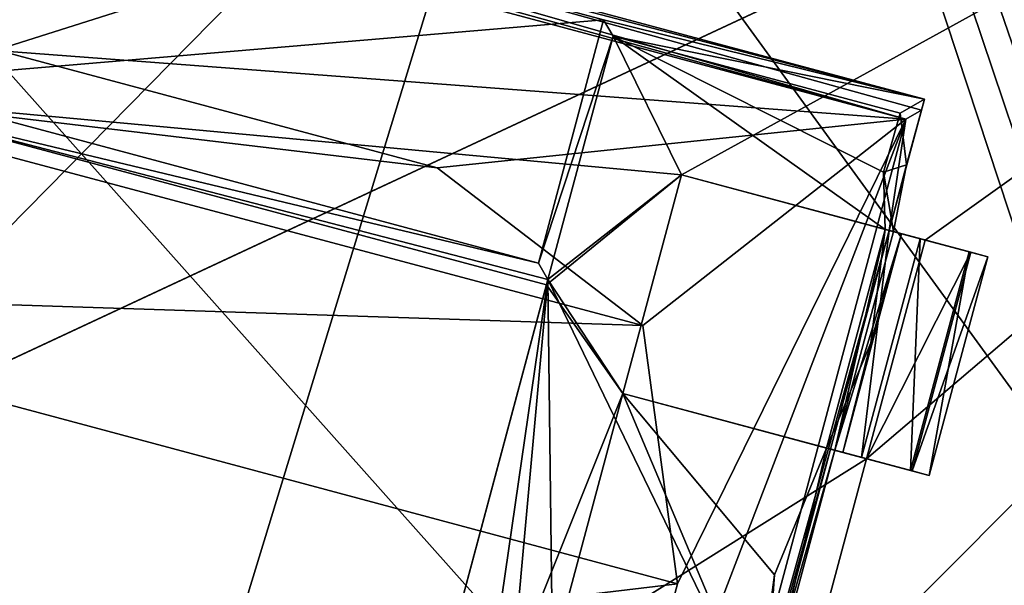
# Model space of a CAD drawing. Header units: millimetres. Extents: x -78 to 78, y -78 to 78.
# Tile 411 of 449: x 16.96 to 19.13, y 63.88 to 65.13. Entities that reach past the tile are written whole.
import ezdxf

# ---------------------------------------------------------------- set-up
doc = ezdxf.new("R2010")
doc.units = ezdxf.units.MM
doc.header["$LTSCALE"] = 41.718519
for name, color, linetype in [('1056', 7, 'CONTINUOUS'), ('1098', 7, 'CONTINUOUS'), ('1196', 7, 'CONTINUOUS'), ('1745', 7, 'CONTINUOUS'), ('1749', 7, 'CONTINUOUS'), ('1756', 7, 'CONTINUOUS'), ('1769', 7, 'CONTINUOUS'), ('203', 7, 'CONTINUOUS'), ('241', 7, 'CONTINUOUS'), ('251', 7, 'CONTINUOUS'), ('257', 7, 'CONTINUOUS'), ('258', 7, 'CONTINUOUS'), ('260', 7, 'CONTINUOUS'), ('2704', 7, 'CONTINUOUS'), ('2720', 7, 'CONTINUOUS'), ('3373', 7, 'CONTINUOUS'), ('3411', 7, 'CONTINUOUS'), ('3439', 7, 'CONTINUOUS'), ('3461', 7, 'CONTINUOUS'), ('3467', 7, 'CONTINUOUS'), ('3469', 7, 'CONTINUOUS'), ('3491', 7, 'CONTINUOUS'), ('3492', 7, 'CONTINUOUS'), ('3497', 7, 'CONTINUOUS'), ('3516', 7, 'CONTINUOUS'), ('3519', 7, 'CONTINUOUS'), ('3543', 7, 'CONTINUOUS'), ('3544', 7, 'CONTINUOUS'), ('3569', 7, 'CONTINUOUS'), ('3593', 7, 'CONTINUOUS'), ('3594', 7, 'CONTINUOUS'), ('3597', 7, 'CONTINUOUS'), ('3621', 7, 'CONTINUOUS'), ('3622', 7, 'CONTINUOUS'), ('3624', 7, 'CONTINUOUS'), ('3647', 7, 'CONTINUOUS'), ('3649', 7, 'CONTINUOUS'), ('3701', 7, 'CONTINUOUS')]:
    doc.layers.add(name, color=color, linetype=linetype)

msp = doc.modelspace()

# ---------------------------------------------------------------- linework, layer by layer
at = {"layer": '1056', "color": 7, "linetype": 'CONTINUOUS'}
msp.add_3dface([(19.5246, 64.7531, 23.2), (18.6964, 61.6621, 23.2), (19.7467, 62.6474, 23.2), (19.5246, 64.7531, 23.2)], dxfattribs=at)
at = {"layer": '1098', "color": 7, "linetype": 'CONTINUOUS'}
for points in [[(19.5246, 64.7531, 22.2), (18.6964, 61.6621, 22.2), (19.5246, 64.7531, 23.2), (19.5246, 64.7531, 22.2)], [(18.6964, 61.6621, 22.2), (18.6964, 61.6621, 23.2), (19.5246, 64.7531, 23.2), (18.6964, 61.6621, 22.2)]]:
    msp.add_3dface(points, dxfattribs=at)
at = {"layer": '1196', "color": 7, "linetype": 'CONTINUOUS'}
msp.add_3dface([(19.4126, 61.5557, 22.2), (18.6964, 61.6621, 22.2), (19.5246, 64.7531, 22.2), (19.4126, 61.5557, 22.2)], dxfattribs=at)
at = {"layer": '1745', "linetype": 'CONTINUOUS'}
for points in [[(23.0088, 52.9929, 28.7), (15.8595, 74.6681, 28.7), (12.7666, 56.3438, 28.7), (23.0088, 52.9929, 28.7)], [(38.1672, 66.1075, 28.7), (15.8595, 74.6681, 28.7), (24.936, 50.8549, 28.7), (38.1672, 66.1075, 28.7)], [(24.936, 50.8549, 28.7), (15.8595, 74.6681, 28.7), (23.362, 52.8149, 28.7), (24.936, 50.8549, 28.7)], [(23.362, 52.8149, 28.7), (15.8595, 74.6681, 28.7), (23.1879, 52.9089, 28.7), (23.362, 52.8149, 28.7)], [(23.1879, 52.9089, 28.7), (15.8595, 74.6681, 28.7), (23.0088, 52.9929, 28.7), (23.1879, 52.9089, 28.7)]]:
    msp.add_3dface(points, dxfattribs=at)
at = {"layer": '1749', "linetype": 'CONTINUOUS'}
msp.add_3dface([(37.6718, 65.2494, 19.2), (37.5584, 65.0531, 25.7174), (15.617, 73.4755, 25.7174), (37.6718, 65.2494, 19.2)], dxfattribs=at)
at = {"layer": '1756', "linetype": 'CONTINUOUS'}
for points in [[(37.5584, 65.0531, 25.7174), (15.511, 72.9864, 26.2), (15.617, 73.4755, 25.7174), (37.5584, 65.0531, 25.7174)], [(37.3081, 64.6196, 26.2), (15.511, 72.9864, 26.2), (37.5584, 65.0531, 25.7174), (37.3081, 64.6196, 26.2)]]:
    msp.add_3dface(points, dxfattribs=at)
at = {"layer": '1769', "linetype": 'CONTINUOUS'}
for points in [[(24.562, 60.6528, 26.2), (10.0938, 72.6977, 26.2), (15.511, 72.9864, 26.2), (24.562, 60.6528, 26.2)], [(27.6073, 68.005, 26.2), (24.562, 60.6528, 26.2), (15.511, 72.9864, 26.2), (27.6073, 68.005, 26.2)], [(37.3081, 64.6196, 26.2), (27.6073, 68.005, 26.2), (15.511, 72.9864, 26.2), (37.3081, 64.6196, 26.2)], [(9.0551, 64.8079, 26.2), (10.0938, 72.6977, 26.2), (22.9916, 58.2182, 26.2), (9.0551, 64.8079, 26.2)], [(10.0938, 72.6977, 26.2), (24.562, 60.6528, 26.2), (22.9916, 58.2182, 26.2), (10.0938, 72.6977, 26.2)], [(9.0551, 64.8079, 26.2), (22.9916, 58.2182, 26.2), (20.6607, 56.4893, 26.2), (9.0551, 64.8079, 26.2)], [(9.0551, 64.8079, 26.2), (20.6607, 56.4893, 26.2), (9.1978, 61.9142, 26.2), (9.0551, 64.8079, 26.2)]]:
    msp.add_3dface(points, dxfattribs=at)
at = {"layer": '203', "linetype": 'CONTINUOUS'}
for points in [[(14.2327, 63.88, 2.1264), (17.1923, 62.9752, 3.2), (14.8367, 66.8021, 1.8922), (14.2327, 63.88, 2.1264)], [(17.1923, 62.9752, 3.2), (18.061, 65.8164, 3.2), (14.8367, 66.8021, 1.8922), (17.1923, 62.9752, 3.2)]]:
    msp.add_3dface(points, dxfattribs=at)
at = {"layer": '241', "linetype": 'CONTINUOUS'}
msp.add_3dface([(18.061, 65.8164, 3.2), (21.8308, 64.6638, 3.2), (22.8166, 67.8881, 1.8922), (18.061, 65.8164, 3.2)], dxfattribs=at)
at = {"layer": '251', "linetype": 'CONTINUOUS'}
for points in [[(18.061, 65.8164, 1.2), (15.7108, 63.4281, 0.769), (16.5795, 66.2693, 0.769), (18.061, 65.8164, 1.2)], [(17.1923, 62.9752, 1.2), (15.7108, 63.4281, 0.769), (18.061, 65.8164, 1.2), (17.1923, 62.9752, 1.2)]]:
    msp.add_3dface(points, dxfattribs=at)
at = {"layer": '257', "linetype": 'CONTINUOUS'}
for points in [[(17.1923, 62.9752, 3.2), (20.9622, 61.8226, 3.2), (18.061, 65.8164, 3.2), (17.1923, 62.9752, 3.2)], [(20.9622, 61.8226, 3.2), (21.8308, 64.6638, 3.2), (18.061, 65.8164, 3.2), (20.9622, 61.8226, 3.2)]]:
    msp.add_3dface(points, dxfattribs=at)
at = {"layer": '258', "linetype": 'CONTINUOUS'}
for points in [[(20.9622, 61.8226, 1.2), (17.1923, 62.9752, 1.2), (18.061, 65.8164, 1.2), (20.9622, 61.8226, 1.2)], [(21.8308, 64.6638, 1.2), (20.9622, 61.8226, 1.2), (18.061, 65.8164, 1.2), (21.8308, 64.6638, 1.2)]]:
    msp.add_3dface(points, dxfattribs=at)
at = {"layer": '260', "linetype": 'CONTINUOUS'}
for points in [[(21.8308, 64.6638, 1.2), (18.061, 65.8164, 1.2), (18.5139, 67.2979, 0.769), (21.8308, 64.6638, 1.2)], [(21.8308, 64.6638, 1.2), (18.5139, 67.2979, 0.769), (22.2838, 66.1453, 0.769), (21.8308, 64.6638, 1.2)]]:
    msp.add_3dface(points, dxfattribs=at)
at = {"layer": '2704', "linetype": 'CONTINUOUS'}
for points in [[(16.5779, 64.9605, 21.67), (21.6494, 66.5675, 21.67), (16.4414, 65.3203, 21.67), (16.5779, 64.9605, 21.67)], [(21.6494, 66.5675, 21.67), (16.5779, 64.9605, 21.67), (18.4215, 64.7897, 21.67), (21.6494, 66.5675, 21.67)], [(32.3051, 59.1177, 21.67), (21.6494, 66.5675, 21.67), (18.2606, 62.0376, 21.67), (32.3051, 59.1177, 21.67)], [(21.6494, 66.5675, 21.67), (18.3901, 62.5206, 21.67), (18.2606, 62.0376, 21.67), (21.6494, 66.5675, 21.67)], [(18.3901, 62.5206, 21.67), (21.6494, 66.5675, 21.67), (18.5453, 63.1001, 21.67), (18.3901, 62.5206, 21.67)], [(18.9595, 64.6456, 21.67), (21.6494, 66.5675, 21.67), (18.4215, 64.7897, 21.67), (18.9595, 64.6456, 21.67)], [(18.5453, 63.1001, 21.67), (21.6494, 66.5675, 21.67), (18.6748, 63.5831, 21.67), (18.5453, 63.1001, 21.67)], [(18.6748, 63.5831, 21.67), (21.6494, 66.5675, 21.67), (18.83, 64.1627, 21.67), (18.6748, 63.5831, 21.67)], [(21.6494, 66.5675, 21.67), (18.9595, 64.6456, 21.67), (18.83, 64.1627, 21.67), (21.6494, 66.5675, 21.67)], [(16.5779, 64.9605, 21.67), (18.1234, 64.5464, 21.67), (18.4215, 64.7897, 21.67), (16.5779, 64.9605, 21.67)], [(18.4215, 64.7897, 21.67), (18.1234, 64.5464, 21.67), (18.2921, 64.3068, 21.67), (18.4215, 64.7897, 21.67)], [(18.1234, 64.5464, 21.67), (17.5862, 62.5416, 21.67), (18.2921, 64.3068, 21.67), (18.1234, 64.5464, 21.67)], [(17.5862, 62.5416, 21.67), (18.1368, 63.7272, 21.67), (18.2921, 64.3068, 21.67), (17.5862, 62.5416, 21.67)], [(18.2921, 64.3068, 21.67), (18.1368, 63.7272, 21.67), (18.83, 64.1627, 21.67), (18.2921, 64.3068, 21.67)], [(18.1368, 63.7272, 21.67), (18.6748, 63.5831, 21.67), (18.83, 64.1627, 21.67), (18.1368, 63.7272, 21.67)]]:
    msp.add_3dface(points, dxfattribs=at)
at = {"layer": '2720', "linetype": 'CONTINUOUS'}
for points in [[(-21.6495, 66.5675, 20.074), (21.6343, 66.5724, 20.074), (10.8681, 61.5473, 20.074), (-21.6495, 66.5675, 20.074)], [(21.6343, 66.5724, 20.074), (41.111, 56.6556, 20.074), (10.8681, 61.5473, 20.074), (21.6343, 66.5724, 20.074)]]:
    msp.add_3dface(points, dxfattribs=at)
at = {"layer": '3373', "linetype": 'CONTINUOUS'}
for points in [[(17.583, 62.5298, 21.845), (18.1234, 64.5464, 21.67), (18.1266, 64.5582, 21.845), (17.583, 62.5298, 21.845)], [(17.5862, 62.5416, 21.67), (18.1234, 64.5464, 21.67), (17.583, 62.5298, 21.845), (17.5862, 62.5416, 21.67)]]:
    msp.add_3dface(points, dxfattribs=at)
at = {"layer": '3411', "linetype": 'CONTINUOUS'}
for points in [[(18.1055, 64.5946, 22.27), (16.5779, 64.9605, 21.67), (16.6175, 64.9933, 22.27), (18.1055, 64.5946, 22.27)], [(18.1234, 64.5464, 21.67), (16.5779, 64.9605, 21.67), (18.1266, 64.5582, 21.845), (18.1234, 64.5464, 21.67)], [(18.1266, 64.5582, 21.845), (16.5779, 64.9605, 21.67), (18.1055, 64.5946, 22.27), (18.1266, 64.5582, 21.845)]]:
    msp.add_3dface(points, dxfattribs=at)
at = {"layer": '3439', "linetype": 'CONTINUOUS'}
for points in [[(18.2705, 65.0955, 21.845), (18.1055, 64.5946, 22.27), (18.2495, 65.1319, 22.27), (18.2705, 65.0955, 21.845)], [(18.1266, 64.5582, 21.845), (18.1055, 64.5946, 22.27), (18.2705, 65.0955, 21.845), (18.1266, 64.5582, 21.845)]]:
    msp.add_3dface(points, dxfattribs=at)
at = {"layer": '3461', "linetype": 'CONTINUOUS'}
for points in [[(18.83, 64.1627, 21.67), (18.9595, 64.6456, 21.67), (19.0602, 64.6186, 21.7623), (18.83, 64.1627, 21.67)], [(18.9307, 64.1357, 21.7623), (18.83, 64.1627, 21.67), (19.0602, 64.6186, 21.7623), (18.9307, 64.1357, 21.7623)], [(19.0977, 64.6086, 21.896), (18.9307, 64.1357, 21.7623), (19.0602, 64.6186, 21.7623), (19.0977, 64.6086, 21.896)], [(18.9683, 64.1256, 21.896), (18.9307, 64.1357, 21.7623), (19.0977, 64.6086, 21.896), (18.9683, 64.1256, 21.896)]]:
    msp.add_3dface(points, dxfattribs=at)
at = {"layer": '3467', "linetype": 'CONTINUOUS'}
for points in [[(18.2495, 65.1319, 22.27), (16.6175, 64.9933, 22.27), (16.7615, 65.5307, 22.27), (18.2495, 65.1319, 22.27)], [(18.1055, 64.5946, 22.27), (16.6175, 64.9933, 22.27), (18.2495, 65.1319, 22.27), (18.1055, 64.5946, 22.27)]]:
    msp.add_3dface(points, dxfattribs=at)
at = {"layer": '3469', "linetype": 'CONTINUOUS'}
for points in [[(18.4215, 64.7897, 21.845), (18.1266, 64.5582, 21.845), (18.2705, 65.0955, 21.845), (18.4215, 64.7897, 21.845)], [(18.9045, 64.9257, 21.845), (18.8674, 64.7956, 21.845), (18.2705, 65.0955, 21.845), (18.9045, 64.9257, 21.845)], [(18.8674, 64.7956, 21.845), (18.8716, 64.6692, 21.845), (18.2705, 65.0955, 21.845), (18.8674, 64.7956, 21.845)], [(18.8716, 64.6692, 21.845), (18.4215, 64.7897, 21.845), (18.2705, 65.0955, 21.845), (18.8716, 64.6692, 21.845)], [(18.2921, 64.3068, 21.845), (18.1266, 64.5582, 21.845), (18.4215, 64.7897, 21.845), (18.2921, 64.3068, 21.845)], [(17.583, 62.5298, 21.845), (18.1266, 64.5582, 21.845), (17.8521, 62.6647, 21.845), (17.583, 62.5298, 21.845)], [(17.8521, 62.6647, 21.845), (18.1266, 64.5582, 21.845), (18.0074, 63.2443, 21.845), (17.8521, 62.6647, 21.845)], [(18.0074, 63.2443, 21.845), (18.1266, 64.5582, 21.845), (18.1368, 63.7272, 21.845), (18.0074, 63.2443, 21.845)], [(18.1266, 64.5582, 21.845), (18.5869, 63.6066, 21.8612), (18.1368, 63.7272, 21.845), (18.1266, 64.5582, 21.845)], [(18.5869, 63.6066, 21.8612), (18.1266, 64.5582, 21.845), (18.2921, 64.3068, 21.845), (18.5869, 63.6066, 21.8612)], [(18.742, 64.1863, 21.845), (18.6269, 63.9065, 21.845), (18.2921, 64.3068, 21.845), (18.742, 64.1863, 21.845)], [(18.6269, 63.9065, 21.845), (18.5869, 63.6066, 21.8612), (18.2921, 64.3068, 21.845), (18.6269, 63.9065, 21.845)]]:
    msp.add_3dface(points, dxfattribs=at)
at = {"layer": '3491', "linetype": 'CONTINUOUS'}
for points in [[(18.2921, 64.3068, 21.67), (18.83, 64.1627, 21.67), (18.9307, 64.1357, 21.7623), (18.2921, 64.3068, 21.67)], [(18.2921, 64.3068, 21.845), (18.2921, 64.3068, 21.67), (18.9307, 64.1357, 21.7623), (18.2921, 64.3068, 21.845)], [(18.742, 64.1863, 21.845), (18.2921, 64.3068, 21.845), (18.9307, 64.1357, 21.7623), (18.742, 64.1863, 21.845)], [(18.7781, 64.1766, 22.1557), (18.742, 64.1863, 21.845), (18.9683, 64.1256, 21.896), (18.7781, 64.1766, 22.1557)], [(18.9683, 64.1256, 21.896), (18.742, 64.1863, 21.845), (18.9307, 64.1357, 21.7623), (18.9683, 64.1256, 21.896)], [(18.7509, 64.1838, 22.6698), (18.7605, 64.1813, 22.4493), (18.8192, 64.1656, 22.652), (18.7509, 64.1838, 22.6698)], [(18.7605, 64.1813, 22.4493), (18.7781, 64.1766, 22.1557), (18.9683, 64.1256, 22.421), (18.7605, 64.1813, 22.4493)], [(18.8192, 64.1656, 22.652), (18.7605, 64.1813, 22.4493), (18.9275, 64.1365, 22.5598), (18.8192, 64.1656, 22.652)], [(18.9275, 64.1365, 22.5598), (18.7605, 64.1813, 22.4493), (18.9683, 64.1256, 22.421), (18.9275, 64.1365, 22.5598)], [(18.9683, 64.1256, 22.421), (18.7781, 64.1766, 22.1557), (18.9683, 64.1256, 21.896), (18.9683, 64.1256, 22.421)]]:
    msp.add_3dface(points, dxfattribs=at)
at = {"layer": '3492', "linetype": 'CONTINUOUS'}
for points in [[(18.9595, 64.6456, 21.67), (18.4215, 64.7897, 21.67), (18.4215, 64.7897, 21.845), (18.9595, 64.6456, 21.67)], [(18.9595, 64.6456, 21.67), (18.4215, 64.7897, 21.845), (19.0602, 64.6186, 21.7623), (18.9595, 64.6456, 21.67)], [(18.4215, 64.7897, 21.845), (18.8716, 64.6692, 21.845), (19.0602, 64.6186, 21.7623), (18.4215, 64.7897, 21.845)], [(18.8716, 64.6692, 21.845), (19.0977, 64.6086, 21.896), (19.0602, 64.6186, 21.7623), (18.8716, 64.6692, 21.845)], [(19.0977, 64.6086, 21.896), (18.8716, 64.6692, 21.845), (18.9075, 64.6595, 22.1542), (19.0977, 64.6086, 21.896)], [(18.8899, 64.6642, 22.4493), (18.8804, 64.6668, 22.6698), (19.0569, 64.6195, 22.5598), (18.8899, 64.6642, 22.4493)], [(19.0569, 64.6195, 22.5598), (18.8804, 64.6668, 22.6698), (18.9486, 64.6485, 22.652), (19.0569, 64.6195, 22.5598)], [(19.0977, 64.6086, 22.421), (18.8899, 64.6642, 22.4493), (19.0569, 64.6195, 22.5598), (19.0977, 64.6086, 22.421)], [(18.8899, 64.6642, 22.4493), (19.0977, 64.6086, 22.421), (18.9075, 64.6595, 22.1542), (18.8899, 64.6642, 22.4493)], [(19.0977, 64.6086, 22.421), (19.0977, 64.6086, 21.896), (18.9075, 64.6595, 22.1542), (19.0977, 64.6086, 22.421)]]:
    msp.add_3dface(points, dxfattribs=at)
at = {"layer": '3497', "linetype": 'CONTINUOUS'}
for points in [[(16.0602, 65.733, 22.47), (18.958, 64.9566, 22.47), (16.7615, 65.5307, 22.27), (16.0602, 65.733, 22.47)], [(18.958, 64.9566, 22.47), (18.2495, 65.1319, 22.27), (16.7615, 65.5307, 22.27), (18.958, 64.9566, 22.47)], [(18.958, 64.9566, 22.47), (18.2705, 65.0955, 21.845), (18.2495, 65.1319, 22.27), (18.958, 64.9566, 22.47)], [(18.958, 64.9566, 22.47), (18.9045, 64.9257, 21.845), (18.2705, 65.0955, 21.845), (18.958, 64.9566, 22.47)]]:
    msp.add_3dface(points, dxfattribs=at)
at = {"layer": '3516', "linetype": 'CONTINUOUS'}
for points in [[(18.4215, 64.7897, 21.67), (18.2921, 64.3068, 21.67), (18.4215, 64.7897, 21.845), (18.4215, 64.7897, 21.67)], [(18.2921, 64.3068, 21.67), (18.2921, 64.3068, 21.845), (18.4215, 64.7897, 21.845), (18.2921, 64.3068, 21.67)]]:
    msp.add_3dface(points, dxfattribs=at)
at = {"layer": '3519', "linetype": 'CONTINUOUS'}
for points in [[(18.958, 64.9566, 22.47), (18.9185, 64.8119, 22.46), (18.9045, 64.9257, 21.845), (18.958, 64.9566, 22.47)], [(18.9045, 64.9257, 21.845), (18.9185, 64.8119, 22.46), (18.8674, 64.7956, 21.845), (18.9045, 64.9257, 21.845)], [(18.9185, 64.8119, 22.46), (18.8899, 64.6642, 22.4493), (18.8674, 64.7956, 21.845), (18.9185, 64.8119, 22.46)], [(18.8674, 64.7956, 21.845), (18.8899, 64.6642, 22.4493), (18.8716, 64.6692, 21.845), (18.8674, 64.7956, 21.845)], [(18.8716, 64.6692, 21.845), (18.7605, 64.1813, 22.4493), (18.742, 64.1863, 21.845), (18.8716, 64.6692, 21.845)], [(18.8899, 64.6642, 22.4493), (18.7605, 64.1813, 22.4493), (18.8716, 64.6692, 21.845), (18.8899, 64.6642, 22.4493)], [(18.7605, 64.1813, 22.4493), (18.6052, 63.6017, 22.4493), (18.742, 64.1863, 21.845), (18.7605, 64.1813, 22.4493)], [(18.742, 64.1863, 21.845), (18.6052, 63.6017, 22.4493), (18.6269, 63.9065, 21.845), (18.742, 64.1863, 21.845)], [(18.6269, 63.9065, 21.845), (18.6052, 63.6017, 22.4493), (18.5869, 63.6066, 21.8612), (18.6269, 63.9065, 21.845)]]:
    msp.add_3dface(points, dxfattribs=at)
at = {"layer": '3543', "linetype": 'CONTINUOUS'}
for points in [[(18.7605, 64.1813, 22.4493), (18.8899, 64.6642, 22.4493), (18.9075, 64.6595, 22.1542), (18.7605, 64.1813, 22.4493)], [(18.7781, 64.1766, 22.1557), (18.7605, 64.1813, 22.4493), (18.9075, 64.6595, 22.1542), (18.7781, 64.1766, 22.1557)], [(18.7781, 64.1766, 22.1557), (18.9075, 64.6595, 22.1542), (18.8398, 64.4189, 21.9003), (18.7781, 64.1766, 22.1557)], [(18.9075, 64.6595, 22.1542), (18.8716, 64.6692, 21.845), (18.8398, 64.4189, 21.9003), (18.9075, 64.6595, 22.1542)], [(18.742, 64.1863, 21.845), (18.7781, 64.1766, 22.1557), (18.8398, 64.4189, 21.9003), (18.742, 64.1863, 21.845)]]:
    msp.add_3dface(points, dxfattribs=at)
at = {"layer": '3544', "linetype": 'CONTINUOUS'}
for points in [[(18.9683, 64.1256, 22.421), (18.9683, 64.1256, 21.896), (19.0977, 64.6086, 22.421), (18.9683, 64.1256, 22.421)], [(18.9683, 64.1256, 21.896), (19.0977, 64.6086, 21.896), (19.0977, 64.6086, 22.421), (18.9683, 64.1256, 21.896)]]:
    msp.add_3dface(points, dxfattribs=at)
at = {"layer": '3569', "linetype": 'CONTINUOUS'}
for points in [[(18.7509, 64.1838, 22.6698), (18.5957, 63.6043, 22.6698), (18.7605, 64.1813, 22.4493), (18.7509, 64.1838, 22.6698)], [(18.5957, 63.6043, 22.6698), (18.6052, 63.6017, 22.4493), (18.7605, 64.1813, 22.4493), (18.5957, 63.6043, 22.6698)]]:
    msp.add_3dface(points, dxfattribs=at)
at = {"layer": '3593', "linetype": 'CONTINUOUS'}
msp.add_3dface([(18.8716, 64.6692, 21.845), (18.742, 64.1863, 21.845), (18.8398, 64.4189, 21.9003), (18.8716, 64.6692, 21.845)], dxfattribs=at)
at = {"layer": '3594', "linetype": 'CONTINUOUS'}
for points in [[(18.8192, 64.1656, 22.652), (18.9275, 64.1365, 22.5598), (18.9486, 64.6485, 22.652), (18.8192, 64.1656, 22.652)], [(18.9275, 64.1365, 22.5598), (19.0569, 64.6195, 22.5598), (18.9486, 64.6485, 22.652), (18.9275, 64.1365, 22.5598)], [(18.9275, 64.1365, 22.5598), (18.9683, 64.1256, 22.421), (19.0569, 64.6195, 22.5598), (18.9275, 64.1365, 22.5598)], [(18.9683, 64.1256, 22.421), (19.0977, 64.6086, 22.421), (19.0569, 64.6195, 22.5598), (18.9683, 64.1256, 22.421)]]:
    msp.add_3dface(points, dxfattribs=at)
at = {"layer": '3597', "linetype": 'CONTINUOUS'}
for points in [[(18.9515, 64.9324, 22.67), (18.9173, 64.9127, 23.47), (18.8804, 64.6668, 22.6698), (18.9515, 64.9324, 22.67)], [(18.9173, 64.9127, 23.47), (18.0906, 61.8274, 23.47), (18.8804, 64.6668, 22.6698), (18.9173, 64.9127, 23.47)], [(18.8804, 64.6668, 22.6698), (18.0906, 61.8274, 23.47), (18.7509, 64.1838, 22.6698), (18.8804, 64.6668, 22.6698)], [(18.7509, 64.1838, 22.6698), (18.0906, 61.8274, 23.47), (18.5957, 63.6043, 22.6698), (18.7509, 64.1838, 22.6698)]]:
    msp.add_3dface(points, dxfattribs=at)
at = {"layer": '3621', "linetype": 'CONTINUOUS'}
for points in [[(18.7509, 64.1838, 22.6698), (18.8192, 64.1656, 22.652), (18.8804, 64.6668, 22.6698), (18.7509, 64.1838, 22.6698)], [(18.8192, 64.1656, 22.652), (18.9486, 64.6485, 22.652), (18.8804, 64.6668, 22.6698), (18.8192, 64.1656, 22.652)]]:
    msp.add_3dface(points, dxfattribs=at)
at = {"layer": '3622', "linetype": 'CONTINUOUS'}
for points in [[(18.9515, 64.9324, 22.67), (18.8804, 64.6668, 22.6698), (18.958, 64.9566, 22.47), (18.9515, 64.9324, 22.67)], [(18.958, 64.9566, 22.47), (18.8804, 64.6668, 22.6698), (18.9185, 64.8119, 22.46), (18.958, 64.9566, 22.47)], [(18.9185, 64.8119, 22.46), (18.8804, 64.6668, 22.6698), (18.8899, 64.6642, 22.4493), (18.9185, 64.8119, 22.46)]]:
    msp.add_3dface(points, dxfattribs=at)
at = {"layer": '3624', "linetype": 'CONTINUOUS'}
for points in [[(16.0602, 65.733, 22.67), (18.9515, 64.9324, 22.67), (16.0602, 65.733, 22.47), (16.0602, 65.733, 22.67)], [(16.0602, 65.733, 22.47), (18.9515, 64.9324, 22.67), (18.958, 64.9566, 22.47), (16.0602, 65.733, 22.47)]]:
    msp.add_3dface(points, dxfattribs=at)
at = {"layer": '3647', "linetype": 'CONTINUOUS'}
for points in [[(18.9173, 64.9127, 23.47), (16.6229, 65.5275, 23.47), (16.9162, 65.0637, 23.47), (18.9173, 64.9127, 23.47)], [(17.8821, 64.8049, 23.47), (18.9173, 64.9127, 23.47), (16.9162, 65.0637, 23.47), (17.8821, 64.8049, 23.47)], [(18.3365, 64.4571, 23.47), (18.9173, 64.9127, 23.47), (17.8821, 64.8049, 23.47), (18.3365, 64.4571, 23.47)], [(18.0906, 61.8274, 23.47), (18.9173, 64.9127, 23.47), (18.1536, 62.9204, 23.47), (18.0906, 61.8274, 23.47)], [(18.1536, 62.9204, 23.47), (18.9173, 64.9127, 23.47), (18.4124, 63.8863, 23.47), (18.1536, 62.9204, 23.47)], [(18.4124, 63.8863, 23.47), (18.9173, 64.9127, 23.47), (18.3365, 64.4571, 23.47), (18.4124, 63.8863, 23.47)]]:
    msp.add_3dface(points, dxfattribs=at)
at = {"layer": '3649', "linetype": 'CONTINUOUS'}
for points in [[(17.8821, 64.8049, 23.47), (16.9162, 65.0637, 23.47), (16.3454, 64.9878, 23.47), (17.8821, 64.8049, 23.47)], [(15.9976, 64.5334, 23.47), (18.3365, 64.4571, 23.47), (16.3454, 64.9878, 23.47), (15.9976, 64.5334, 23.47)], [(18.3365, 64.4571, 23.47), (17.8821, 64.8049, 23.47), (16.3454, 64.9878, 23.47), (18.3365, 64.4571, 23.47)], [(15.9976, 64.5334, 23.47), (15.7388, 63.5675, 23.47), (18.4124, 63.8863, 23.47), (15.9976, 64.5334, 23.47)], [(15.9976, 64.5334, 23.47), (18.4124, 63.8863, 23.47), (18.3365, 64.4571, 23.47), (15.9976, 64.5334, 23.47)], [(15.7388, 63.5675, 23.47), (18.1536, 62.9204, 23.47), (18.4124, 63.8863, 23.47), (15.7388, 63.5675, 23.47)]]:
    msp.add_3dface(points, dxfattribs=at)
at = {"layer": '3701', "linetype": 'CONTINUOUS'}
for points in [[(16.0602, 65.733, 22.67), (16.6205, 65.5462, 22.97), (18.9173, 64.9127, 23.47), (16.0602, 65.733, 22.67)], [(18.9515, 64.9324, 22.67), (16.0602, 65.733, 22.67), (18.9173, 64.9127, 23.47), (18.9515, 64.9324, 22.67)], [(16.6205, 65.5462, 22.97), (16.6229, 65.5275, 23.47), (18.9173, 64.9127, 23.47), (16.6205, 65.5462, 22.97)]]:
    msp.add_3dface(points, dxfattribs=at)

doc.saveas('drawing.dxf')
